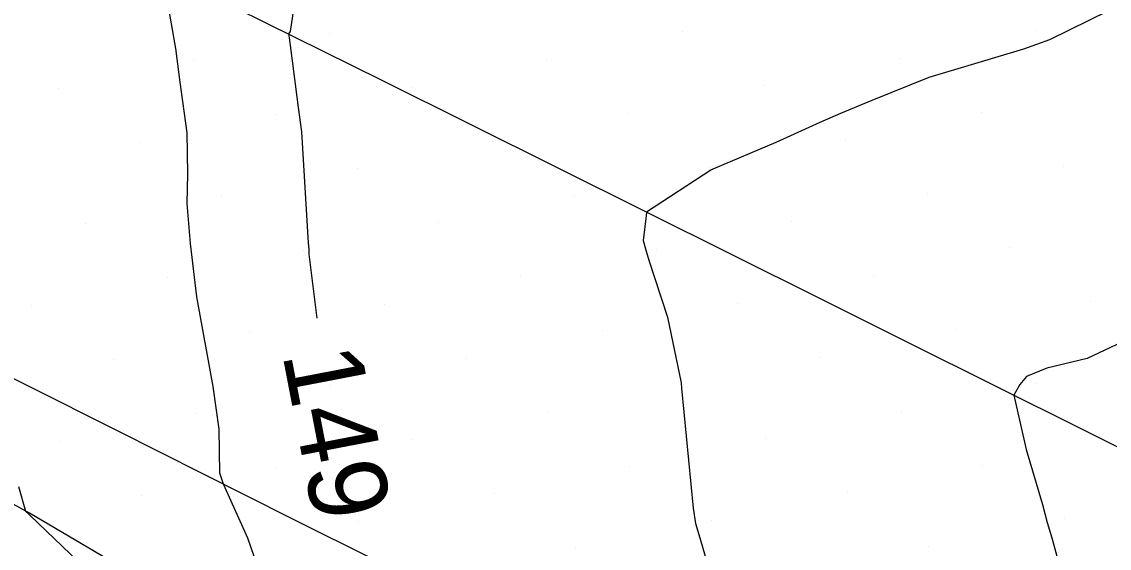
# Model space of a CAD drawing. Extents: x 2354170 to 2357230, y 866100 to 868290.
# Drawn here: x 2355262.37 to 2355290.15, y 867408.8 to 867422.25 of the extents above; entities that cross this region are included whole.
import ezdxf

# ---------------------------------------------------------------- set-up
doc = ezdxf.new("R2010")
doc.units = 0
for name, color, linetype in [('Default', 7, 'Continuous'), ('DTM Contours Minor', 7, 'Continuous'), ('Exist DTM Breakline', 7, 'Continuous'), ('Exist DTM Scan Elevation Point', 7, 'Continuous'), ('Exist Roads EOP', 7, 'Continuous')]:
    doc.layers.add(name, color=color, linetype=linetype)

msp = doc.modelspace()

# ---------------------------------------------------------------- linework, layer by layer
at = {"layer": 'Default'}
for points in [[(2355269.313, 867422.572), (2355269.225, 867422.003), (2355269.184, 867421.943), (2355269.205, 867421.838), (2355269.248, 867421.514), (2355269.431, 867420.062), (2355269.514, 867419.441), (2355269.69, 867416.605), (2355269.702, 867416.44), (2355269.708, 867416.314), (2355269.909, 867414.678), (2355269.909, 867414.678)], [(2355290.628, 867422.776), (2355288.62, 867421.788), (2355287.953, 867421.555), (2355285.541, 867420.828), (2355284.084, 867420.238), (2355283.283, 867419.904), (2355282.752, 867419.675), (2355281.629, 867419.166), (2355280.02, 867418.485), (2355279.973, 867418.456), (2355278.327, 867417.39), (2355278.319, 867417.295), (2355278.242, 867416.664), (2355278.316, 867416.39), (2355278.386, 867416.157), (2355278.868, 867414.699), (2355279.21, 867413.026), (2355279.222, 867412.889), (2355279.519, 867409.824), (2355279.579, 867409.431), (2355279.688, 867409.062), (2355280.545, 867406.147)], [(2355290.914, 867414.275), (2355289.584, 867413.651), (2355288.554, 867413.402), (2355288.029, 867413.186), (2355287.864, 867412.986), (2355287.708, 867412.714), (2355288.02, 867411.319), (2355288.437, 867409.918), (2355288.564, 867409.457), (2355288.683, 867409.066), (2355289.039, 867407.75), (2355289.52, 867406.205), (2355289.594, 867405.913), (2355289.947, 867404.327), (2355290.563, 867402.846)], [(2355262.291, 867410.373), (2355262.468, 867409.749), (2355262.551, 867409.671), (2355262.589, 867409.635), (2355267.109, 867405.299), (2355269.921, 867402.775), (2355273.233, 867401.201), (2355276.635, 867398.685), (2355279.636, 867396.584), (2355281.183, 867392.888), (2355281.295, 867392.817), (2355281.742, 867392.509), (2355283.682, 867391.874), (2355284.262, 867391.485), (2355285.933, 867391.289), (2355286.489, 867390.876), (2355287.207, 867390.167), (2355287.673, 867389.82), (2355288.003, 867389.415), (2355288.248, 867389.058), (2355287.765, 867385.504)]]:
    msp.add_lwpolyline(points, dxfattribs=at)
at = {"layer": 'DTM Contours Minor'}
msp.add_lwpolyline([(2355266.075, 867422.835), (2355266.296, 867421.57), (2355266.407, 867420.705), (2355266.588, 867419.414), (2355266.609, 867418.365), (2355266.589, 867417.61), (2355266.677, 867416.582), (2355266.832, 867415.22), (2355267.257, 867412.929), (2355267.409, 867411.84), (2355267.425, 867410.729), (2355267.515, 867410.441), (2355268.138, 867409.064), (2355268.456, 867408.15)], dxfattribs=at)
at = {"layer": 'Exist DTM Breakline'}
for points in [[(2355267.094, 867422.982), (2355269.333, 867421.869), (2355271.571, 867420.755), (2355273.809, 867419.641), (2355276.046, 867418.526), (2355278.284, 867417.411), (2355280.522, 867416.296), (2355282.759, 867415.181), (2355284.996, 867414.065), (2355287.234, 867412.95), (2355289.471, 867411.835), (2355291.709, 867410.72), (2355293.947, 867409.606), (2355296.185, 867408.492), (2355298.423, 867407.378), (2355300.662, 867406.265), (2355302.9, 867405.152), (2355305.14, 867404.04)], [(2355305.486, 867387.659), (2355303.514, 867389.196), (2355301.529, 867390.716), (2355299.526, 867392.212), (2355297.508, 867393.688), (2355295.481, 867395.15), (2355293.449, 867396.606), (2355291.409, 867398.053), (2355289.345, 867399.462), (2355287.174, 867400.7), (2355284.936, 867401.813), (2355282.689, 867402.911), (2355280.443, 867404.009), (2355278.199, 867405.11), (2355275.957, 867406.216), (2355273.718, 867407.329), (2355271.483, 867408.448), (2355269.248, 867409.57), (2355267.015, 867410.692), (2355264.781, 867411.815), (2355262.547, 867412.936), (2355260.312, 867414.056)]]:
    msp.add_lwpolyline(points, dxfattribs=at)
at = {"layer": 'Exist DTM Scan Elevation Point'}
for p, q in [((2355288.263, 867422.024), (2355288.263, 867422.024)), ((2355270.236, 867421.961), (2355270.236, 867421.961)), ((2355279.249, 867421.993), (2355279.249, 867421.993)), ((2355266.771, 867421.255), (2355266.771, 867421.255)), ((2355275.785, 867421.287), (2355275.785, 867421.287)), ((2355284.799, 867421.319), (2355284.799, 867421.319)), ((2355263.307, 867420.55), (2355263.307, 867420.55)), ((2355272.321, 867420.581), (2355272.321, 867420.581)), ((2355281.334, 867420.613), (2355281.334, 867420.613)), ((2355268.856, 867419.876), (2355268.856, 867419.876)), ((2355277.87, 867419.908), (2355277.87, 867419.908)), ((2355286.884, 867419.939), (2355286.884, 867419.939)), ((2355283.419, 867419.234), (2355283.419, 867419.234)), ((2355265.392, 867419.17), (2355265.392, 867419.17)), ((2355274.406, 867419.202), (2355274.406, 867419.202)), ((2355270.941, 867418.496), (2355270.941, 867418.496)), ((2355279.955, 867418.528), (2355279.955, 867418.528)), ((2355288.969, 867418.56), (2355288.969, 867418.56)), ((2355285.504, 867417.854), (2355285.504, 867417.854)), ((2355267.477, 867417.791), (2355267.477, 867417.791)), ((2355276.491, 867417.823), (2355276.491, 867417.823)), ((2355264.012, 867417.085), (2355264.012, 867417.085)), ((2355273.026, 867417.117), (2355273.026, 867417.117)), ((2355282.04, 867417.149), (2355282.04, 867417.149)), ((2355287.589, 867416.475), (2355287.589, 867416.475)), ((2355269.562, 867416.411), (2355269.562, 867416.411)), ((2355278.576, 867416.443), (2355278.576, 867416.443)), ((2355266.097, 867415.706), (2355266.097, 867415.706)), ((2355275.111, 867415.738), (2355275.111, 867415.738)), ((2355284.125, 867415.769), (2355284.125, 867415.769)), ((2355289.674, 867415.095), (2355289.674, 867415.095)), ((2355262.633, 867415), (2355262.633, 867415)), ((2355271.647, 867415.032), (2355271.647, 867415.032)), ((2355280.661, 867415.064), (2355280.661, 867415.064)), ((2355268.182, 867414.326), (2355268.182, 867414.326)), ((2355277.196, 867414.358), (2355277.196, 867414.358)), ((2355286.21, 867414.39), (2355286.21, 867414.39)), ((2355282.746, 867413.684), (2355282.746, 867413.684)), ((2355264.718, 867413.621), (2355264.718, 867413.621)), ((2355273.732, 867413.653), (2355273.732, 867413.653)), ((2355270.267, 867412.947), (2355270.267, 867412.947)), ((2355279.281, 867412.979), (2355279.281, 867412.979)), ((2355288.295, 867413.01), (2355288.295, 867413.01)), ((2355284.831, 867412.305), (2355284.831, 867412.305)), ((2355266.803, 867412.241), (2355266.803, 867412.241)), ((2355275.817, 867412.273), (2355275.817, 867412.273)), ((2355263.338, 867411.536), (2355263.338, 867411.536)), ((2355272.352, 867411.568), (2355272.352, 867411.568)), ((2355281.366, 867411.599), (2355281.366, 867411.599)), ((2355286.916, 867410.925), (2355286.916, 867410.925)), ((2355268.888, 867410.862), (2355268.888, 867410.862)), ((2355277.902, 867410.894), (2355277.902, 867410.894)), ((2355265.423, 867410.156), (2355265.423, 867410.156)), ((2355274.437, 867410.188), (2355274.437, 867410.188)), ((2355283.451, 867410.22), (2355283.451, 867410.22)), ((2355279.987, 867409.514), (2355279.987, 867409.514)), ((2355289.001, 867409.546), (2355289.001, 867409.546)), ((2355270.973, 867409.483), (2355270.973, 867409.483)), ((2355276.522, 867408.809), (2355276.522, 867408.809)), ((2355285.536, 867408.84), (2355285.536, 867408.84))]:
    msp.add_line(p, q, dxfattribs=at)
at = {"layer": 'Exist Roads EOP'}
msp.add_lwpolyline([(2355283.091, 867397.253), (2355277.975, 867400.388), (2355272.862, 867403.526), (2355267.737, 867406.647), (2355262.568, 867409.694), (2355257.314, 867412.59), (2355251.978, 867415.333), (2355246.613, 867418.019), (2355241.243, 867420.695), (2355235.873, 867423.373), (2355230.505, 867426.052), (2355225.138, 867428.734), (2355219.772, 867431.42), (2355214.408, 867434.108), (2355209.045, 867436.797), (2355203.681, 867439.486), (2355198.317, 867442.174), (2355192.952, 867444.861)], dxfattribs=at)

# ---------------------------------------------------------------- texts
at = {"layer": 'Default'}
msp.add_text('149', height=2, rotation=280.8747, dxfattribs=at).set_placement((2355269.024, 867413.77))

doc.saveas('drawing.dxf')
